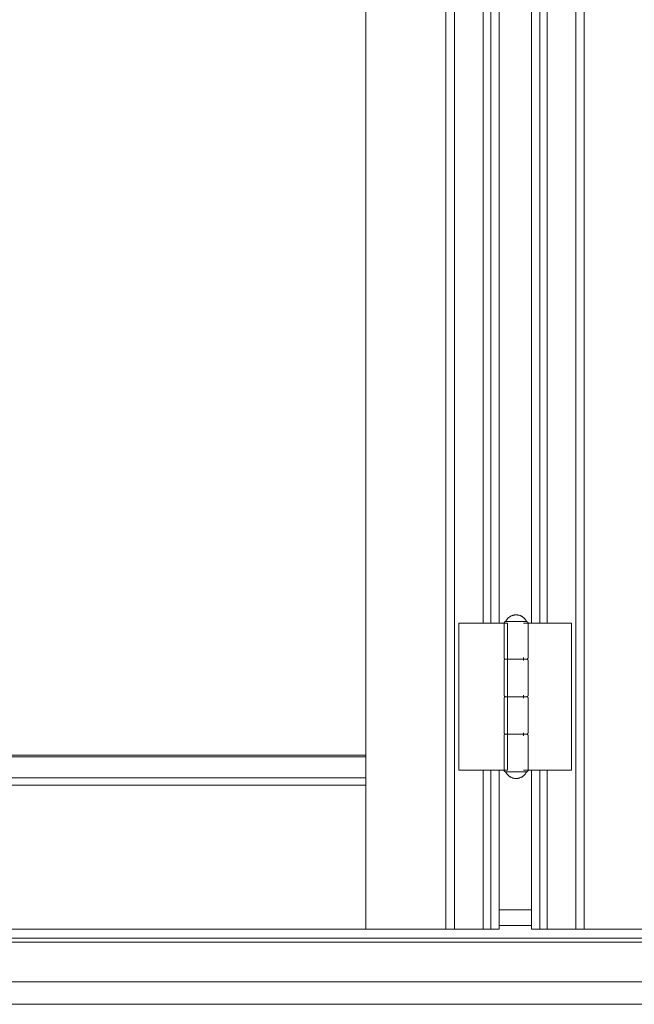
# Model space of a CAD drawing. Header units: inches. Extents: x 424 to 2043, y -237 to 445.
# Tile 736 of 965: x 862.135 to 862.545, y 212.097 to 212.753. Entities that reach past the tile are written whole.
import ezdxf

# ---------------------------------------------------------------- set-up
doc = ezdxf.new("R2010")
doc.units = ezdxf.units.IN
doc.header["$MEASUREMENT"] = 0
doc.layers.add('A-DOOR', color=31, linetype='Continuous', lineweight=9)

# ---------------------------------------------------------------- blocks, each defined once
blk = doc.blocks.new('5-panel_Bi-fold_external_door_10806 - Type 1-239811-Section 1')
at = {"layer": 'A-DOOR'}
for p, q in [((-114.52083, -0.189), (-114.52083, -2.95)), ((-114.46733, -0.189), (-114.46733, -2.95)), ((-114.46164, -0.189), (-114.46164, -2.95)), ((-114.38083, -2.95), (-114.38083, -0.189)), ((-114.3752, -0.189), (-114.3752, -2.95)), ((-114.44243, -1.786), (-114.44243, -2.74555)), ((-114.4375, -2.74604), (-114.4375, -1.786)), ((-114.43182, -1.786), (-114.43182, -2.74604)), ((-114.4104, -1.786), (-114.4104, -2.74604)), ((-114.40476, -1.786), (-114.40476, -2.74604)), ((-114.39979, -1.786), (-114.39979, -2.74555)), ((-114.4588, -2.74604), (-114.45704, -2.74604)), ((-114.4588, -2.84404), (-114.4588, -2.74604)), ((-114.45704, -2.74604), (-114.45492, -2.74604)), ((-114.45492, -2.74604), (-114.44376, -2.74604)), ((-114.44376, -2.74604), (-114.44144, -2.74604)), ((-114.44144, -2.74604), (-114.43912, -2.74604)), ((-114.43912, -2.74604), (-114.4375, -2.74604)), ((-114.4375, -2.74604), (-114.43182, -2.74604)), ((-114.43182, -2.74604), (-114.42642, -2.74604)), ((-114.42857, -2.74604), (-114.42857, -2.76904)), ((-114.4206, -2.74504), (-114.42665, -2.74504)), ((-114.42642, -2.74604), (-114.42642, -2.84404)), ((-114.41452, -2.74504), (-114.4206, -2.74504)), ((-114.41575, -2.74604), (-114.4104, -2.74604)), ((-114.41257, -2.76904), (-114.41257, -2.74604)), ((-114.4104, -2.74604), (-114.40476, -2.74604)), ((-114.40476, -2.74604), (-114.40316, -2.74604)), ((-114.40316, -2.74604), (-114.40085, -2.74604)), ((-114.40085, -2.74604), (-114.39853, -2.74604)), ((-114.39853, -2.74604), (-114.38748, -2.74604)), ((-114.38748, -2.74604), (-114.38535, -2.74604)), ((-114.38535, -2.74604), (-114.38358, -2.74604)), ((-114.38358, -2.74604), (-114.38358, -2.84404)), ((-114.42857, -2.77104), (-114.42857, -2.79404)), ((-114.42651, -2.77004), (-114.4206, -2.77004)), ((-114.42054, -2.77004), (-114.42649, -2.77004)), ((-114.4206, -2.77004), (-114.41452, -2.77004)), ((-114.41539, -2.77004), (-114.42054, -2.77004)), ((-114.41575, -2.77104), (-114.41575, -2.76904)), ((-114.41257, -2.79404), (-114.41257, -2.77104)), ((-114.41575, -2.79604), (-114.41575, -2.79404)), ((-114.42857, -2.79604), (-114.42857, -2.81904)), ((-114.42651, -2.79504), (-114.4206, -2.79504)), ((-114.42054, -2.79504), (-114.42649, -2.79504)), ((-114.4206, -2.79504), (-114.41452, -2.79504)), ((-114.41539, -2.79504), (-114.42054, -2.79504)), ((-114.41257, -2.81904), (-114.41257, -2.79604)), ((-114.42651, -2.82004), (-114.4206, -2.82004)), ((-114.42054, -2.82004), (-114.42649, -2.82004)), ((-114.4206, -2.82004), (-114.41452, -2.82004)), ((-114.41539, -2.82004), (-114.42054, -2.82004)), ((-114.41575, -2.82104), (-114.41575, -2.81904)), ((-114.42857, -2.82104), (-114.42857, -2.84404)), ((-114.41257, -2.84404), (-114.41257, -2.82104)), ((-114.52083, -2.83521), (-115.09391, -2.83521)), ((-114.52083, -2.83393), (-115.09052, -2.83393)), ((-114.45704, -2.84404), (-114.4588, -2.84404)), ((-114.45492, -2.84404), (-114.45704, -2.84404)), ((-114.44376, -2.84404), (-114.45492, -2.84404)), ((-114.44144, -2.84404), (-114.44376, -2.84404)), ((-114.44243, -2.84404), (-114.44243, -2.95)), ((-114.43912, -2.84404), (-114.44144, -2.84404)), ((-114.4375, -2.84404), (-114.43912, -2.84404)), ((-114.43182, -2.84404), (-114.4375, -2.84404)), ((-114.4375, -2.95), (-114.4375, -2.84404)), ((-114.42642, -2.84404), (-114.43182, -2.84404)), ((-114.43182, -2.84404), (-114.43182, -2.95)), ((-114.42665, -2.84504), (-114.4206, -2.84504)), ((-114.4206, -2.84504), (-114.41452, -2.84504)), ((-114.4104, -2.84404), (-114.41575, -2.84404)), ((-114.40476, -2.84404), (-114.4104, -2.84404)), ((-114.4104, -2.84404), (-114.4104, -2.95)), ((-114.40316, -2.84404), (-114.40476, -2.84404)), ((-114.40476, -2.84404), (-114.40476, -2.95)), ((-114.40085, -2.84404), (-114.40316, -2.84404)), ((-114.39853, -2.84404), (-114.40085, -2.84404)), ((-114.39979, -2.84404), (-114.39979, -2.95)), ((-114.38748, -2.84404), (-114.39853, -2.84404)), ((-114.38535, -2.84404), (-114.38748, -2.84404)), ((-114.38358, -2.84404), (-114.38535, -2.84404)), ((-114.52083, -2.84909), (-115.10377, -2.84909)), ((-114.52083, -2.85406), (-115.10383, -2.85406)), ((-114.4104, -2.937), (-114.43182, -2.937)), ((-114.52083, -2.95), (-115.10383, -2.95)), ((-114.46733, -2.95), (-114.52083, -2.95)), ((-114.46164, -2.95), (-114.46733, -2.95)), ((-114.44243, -2.95), (-114.46164, -2.95)), ((-114.4375, -2.95), (-114.44243, -2.95)), ((-114.43182, -2.95), (-114.4375, -2.95)), ((-114.41026, -2.9474), (-114.43196, -2.9474)), ((-114.40476, -2.95), (-114.4104, -2.95)), ((-114.39979, -2.95), (-114.40476, -2.95)), ((-114.38083, -2.95), (-114.39979, -2.95)), ((-114.3752, -2.95), (-114.38083, -2.95)), ((-114.32122, -2.95), (-114.3752, -2.95)), ((-113.66379, -2.956), (-115.13187, -2.956)), ((-115.12769, -2.9585), (-113.66379, -2.9585)), ((-113.66392, -2.98495), (-118.57587, -2.98495)), ((-118.57586, -3), (-113.66391, -3))]:
    blk.add_line(p, q, dxfattribs=at)
at = {"layer": 'A-DOOR', "flags": 128}
for points in [[(-114.42757, -2.74504), (-114.42744, -2.74476), (-114.42729, -2.74449), (-114.42714, -2.74422), (-114.42697, -2.74396), (-114.4268, -2.74371), (-114.42661, -2.74347), (-114.42642, -2.74323), (-114.42621, -2.743), (-114.426, -2.74278), (-114.42577, -2.74257), (-114.42554, -2.74236), (-114.4253, -2.74217), (-114.42506, -2.74198), (-114.4248, -2.74181), (-114.42454, -2.74164), (-114.42428, -2.74149), (-114.42401, -2.74135), (-114.42373, -2.74122), (-114.42344, -2.7411), (-114.42316, -2.74099), (-114.42286, -2.74089), (-114.42257, -2.7408), (-114.42227, -2.74073), (-114.42197, -2.74067), (-114.42167, -2.74062), (-114.42136, -2.74058), (-114.42105, -2.74055), (-114.42075, -2.74054), (-114.42057, -2.74054)], [(-114.42057, -2.74054), (-114.42026, -2.74055), (-114.41996, -2.74056), (-114.41965, -2.74059), (-114.41935, -2.74064), (-114.41904, -2.74069), (-114.41874, -2.74076), (-114.41844, -2.74084), (-114.41815, -2.74093), (-114.41786, -2.74103), (-114.41757, -2.74115), (-114.41729, -2.74127), (-114.41702, -2.74141), (-114.41675, -2.74156), (-114.41648, -2.74171), (-114.41623, -2.74188), (-114.41598, -2.74206), (-114.41573, -2.74225), (-114.4155, -2.74245), (-114.41527, -2.74266), (-114.41505, -2.74287), (-114.41484, -2.7431), (-114.41464, -2.74333), (-114.41445, -2.74357), (-114.41427, -2.74382), (-114.4141, -2.74408), (-114.41394, -2.74434), (-114.41378, -2.74461), (-114.41365, -2.74488), (-114.41357, -2.74504)], [(-114.42857, -2.74604), (-114.42857, -2.746), (-114.42857, -2.74596), (-114.42856, -2.74592), (-114.42856, -2.74588), (-114.42855, -2.74584), (-114.42854, -2.7458), (-114.42853, -2.74576), (-114.42852, -2.74572), (-114.42851, -2.74569), (-114.42849, -2.74565), (-114.42848, -2.74561), (-114.42846, -2.74558), (-114.42844, -2.74554), (-114.42842, -2.74551), (-114.4284, -2.74547), (-114.42837, -2.74544), (-114.42835, -2.74541), (-114.42832, -2.74538), (-114.4283, -2.74535), (-114.42827, -2.74532), (-114.42824, -2.74529), (-114.42821, -2.74527), (-114.42818, -2.74524), (-114.42814, -2.74522), (-114.42811, -2.7452), (-114.42808, -2.74518), (-114.42804, -2.74516), (-114.42801, -2.74514), (-114.42797, -2.74512), (-114.42793, -2.74511), (-114.4279, -2.74509), (-114.42786, -2.74508), (-114.42782, -2.74507), (-114.42778, -2.74506), (-114.42774, -2.74505), (-114.4277, -2.74505), (-114.42766, -2.74504), (-114.42762, -2.74504), (-114.42758, -2.74504), (-114.42757, -2.74504)], [(-114.4206, -2.74504), (-114.42088, -2.74504), (-114.42116, -2.74504), (-114.42144, -2.74504), (-114.42172, -2.74504), (-114.42199, -2.74504), (-114.42227, -2.74504), (-114.42254, -2.74504), (-114.4228, -2.74504), (-114.42307, -2.74504), (-114.42333, -2.74504), (-114.42358, -2.74504), (-114.42383, -2.74504), (-114.42408, -2.74504), (-114.42432, -2.74504), (-114.42455, -2.74504), (-114.42478, -2.74504), (-114.425, -2.74504), (-114.42521, -2.74504), (-114.42542, -2.74504), (-114.42561, -2.74504), (-114.4258, -2.74504), (-114.42599, -2.74504), (-114.42616, -2.74504), (-114.42632, -2.74504), (-114.42648, -2.74504), (-114.42662, -2.74504), (-114.42676, -2.74504), (-114.42689, -2.74504), (-114.427, -2.74504), (-114.42711, -2.74504), (-114.4272, -2.74504), (-114.42729, -2.74504), (-114.42736, -2.74504), (-114.42742, -2.74504), (-114.42747, -2.74504), (-114.42752, -2.74504), (-114.42754, -2.74504), (-114.42756, -2.74504), (-114.42757, -2.74504)], [(-114.42757, -2.74504), (-114.42757, -2.74504), (-114.42755, -2.74504), (-114.42752, -2.74504), (-114.42748, -2.74504), (-114.42743, -2.74504), (-114.42737, -2.74504), (-114.4273, -2.74504), (-114.42722, -2.74504), (-114.42712, -2.74504), (-114.42702, -2.74504), (-114.4269, -2.74504), (-114.42678, -2.74504), (-114.42665, -2.74504), (-114.4265, -2.74504), (-114.42635, -2.74504), (-114.42619, -2.74504), (-114.42601, -2.74504)], [(-114.41357, -2.74504), (-114.41358, -2.74504), (-114.41359, -2.74504), (-114.41362, -2.74504), (-114.41366, -2.74504), (-114.41371, -2.74504), (-114.41377, -2.74504), (-114.41384, -2.74504), (-114.41393, -2.74504), (-114.41402, -2.74504), (-114.41412, -2.74504), (-114.41424, -2.74504), (-114.41436, -2.74504), (-114.4145, -2.74504), (-114.41464, -2.74504), (-114.41479, -2.74504), (-114.41496, -2.74504), (-114.41513, -2.74504), (-114.41531, -2.74504), (-114.4155, -2.74504), (-114.41569, -2.74504), (-114.4159, -2.74504), (-114.41611, -2.74504), (-114.41633, -2.74504), (-114.41656, -2.74504), (-114.41679, -2.74504), (-114.41703, -2.74504), (-114.41727, -2.74504), (-114.41752, -2.74504), (-114.41778, -2.74504), (-114.41803, -2.74504), (-114.4183, -2.74504), (-114.41856, -2.74504), (-114.41883, -2.74504), (-114.41911, -2.74504), (-114.41938, -2.74504), (-114.41966, -2.74504), (-114.41994, -2.74504), (-114.42022, -2.74504), (-114.4205, -2.74504), (-114.4206, -2.74504)], [(-114.41516, -2.74504), (-114.41498, -2.74504), (-114.41482, -2.74504), (-114.41466, -2.74504), (-114.41452, -2.74504), (-114.41438, -2.74504), (-114.41426, -2.74504), (-114.41414, -2.74504), (-114.41404, -2.74504), (-114.41394, -2.74504), (-114.41386, -2.74504), (-114.41378, -2.74504), (-114.41372, -2.74504), (-114.41367, -2.74504), (-114.41363, -2.74504), (-114.4136, -2.74504), (-114.41358, -2.74504), (-114.41357, -2.74504)], [(-114.41357, -2.74504), (-114.41353, -2.74504), (-114.41349, -2.74504), (-114.41345, -2.74505), (-114.41341, -2.74505), (-114.41337, -2.74506), (-114.41333, -2.74507), (-114.41329, -2.74508), (-114.41326, -2.74509), (-114.41322, -2.7451), (-114.41318, -2.74512), (-114.41315, -2.74513), (-114.41311, -2.74515), (-114.41307, -2.74517), (-114.41304, -2.74519), (-114.41301, -2.74521), (-114.41297, -2.74524), (-114.41294, -2.74526), (-114.41291, -2.74529), (-114.41288, -2.74531), (-114.41285, -2.74534), (-114.41283, -2.74537), (-114.4128, -2.7454), (-114.41278, -2.74543), (-114.41275, -2.74547), (-114.41273, -2.7455), (-114.41271, -2.74553), (-114.41269, -2.74557), (-114.41267, -2.7456), (-114.41265, -2.74564), (-114.41264, -2.74568), (-114.41263, -2.74571), (-114.41261, -2.74575), (-114.4126, -2.74579), (-114.41259, -2.74583), (-114.41259, -2.74587), (-114.41258, -2.74591), (-114.41258, -2.74595), (-114.41257, -2.74599), (-114.41257, -2.74603), (-114.41257, -2.74604)], [(-114.42757, -2.77004), (-114.42761, -2.77004), (-114.42765, -2.77004), (-114.42769, -2.77003), (-114.42773, -2.77003), (-114.42777, -2.77002), (-114.42781, -2.77001), (-114.42785, -2.77), (-114.42789, -2.76999), (-114.42792, -2.76997), (-114.42796, -2.76996), (-114.428, -2.76994), (-114.42803, -2.76993), (-114.42807, -2.76991), (-114.4281, -2.76989), (-114.42814, -2.76986), (-114.42817, -2.76984), (-114.4282, -2.76982), (-114.42823, -2.76979), (-114.42826, -2.76976), (-114.42829, -2.76974), (-114.42832, -2.76971), (-114.42834, -2.76968), (-114.42837, -2.76964), (-114.42839, -2.76961), (-114.42841, -2.76958), (-114.42843, -2.76955), (-114.42845, -2.76951), (-114.42847, -2.76947), (-114.42849, -2.76944), (-114.4285, -2.7694), (-114.42852, -2.76936), (-114.42853, -2.76933), (-114.42854, -2.76929), (-114.42855, -2.76925), (-114.42856, -2.76921), (-114.42856, -2.76917), (-114.42857, -2.76913), (-114.42857, -2.76909), (-114.42857, -2.76905), (-114.42857, -2.76904)], [(-114.42857, -2.77104), (-114.42857, -2.771), (-114.42857, -2.77096), (-114.42856, -2.77092), (-114.42856, -2.77088), (-114.42855, -2.77084), (-114.42854, -2.7708), (-114.42853, -2.77076), (-114.42852, -2.77072), (-114.42851, -2.77069), (-114.42849, -2.77065), (-114.42848, -2.77061), (-114.42846, -2.77058), (-114.42844, -2.77054), (-114.42842, -2.77051), (-114.4284, -2.77047), (-114.42837, -2.77044), (-114.42835, -2.77041), (-114.42832, -2.77038), (-114.4283, -2.77035), (-114.42827, -2.77032), (-114.42824, -2.77029), (-114.42821, -2.77027), (-114.42818, -2.77024), (-114.42814, -2.77022), (-114.42811, -2.7702), (-114.42808, -2.77018), (-114.42804, -2.77016), (-114.42801, -2.77014), (-114.42797, -2.77012), (-114.42793, -2.77011), (-114.4279, -2.77009), (-114.42786, -2.77008), (-114.42782, -2.77007), (-114.42778, -2.77006), (-114.42774, -2.77005), (-114.4277, -2.77005), (-114.42766, -2.77004), (-114.42762, -2.77004), (-114.42758, -2.77004), (-114.42757, -2.77004)], [(-114.42054, -2.77004), (-114.42082, -2.77004), (-114.4211, -2.77004), (-114.42138, -2.77004), (-114.42166, -2.77004), (-114.42193, -2.77004), (-114.4222, -2.77004), (-114.42248, -2.77004), (-114.42274, -2.77004), (-114.42301, -2.77004), (-114.42327, -2.77004), (-114.42352, -2.77004), (-114.42378, -2.77004), (-114.42402, -2.77004), (-114.42426, -2.77004), (-114.4245, -2.77004), (-114.42473, -2.77004), (-114.42495, -2.77004), (-114.42516, -2.77004), (-114.42537, -2.77004), (-114.42557, -2.77004), (-114.42576, -2.77004), (-114.42595, -2.77004), (-114.42612, -2.77004), (-114.42629, -2.77004), (-114.42644, -2.77004), (-114.42659, -2.77004), (-114.42673, -2.77004), (-114.42686, -2.77004), (-114.42698, -2.77004), (-114.42708, -2.77004), (-114.42718, -2.77004), (-114.42727, -2.77004), (-114.42734, -2.77004), (-114.42741, -2.77004), (-114.42746, -2.77004), (-114.42751, -2.77004), (-114.42754, -2.77004), (-114.42756, -2.77004), (-114.42757, -2.77004)], [(-114.42757, -2.77004), (-114.42757, -2.77004), (-114.42755, -2.77004), (-114.42752, -2.77004), (-114.42748, -2.77004), (-114.42743, -2.77004), (-114.42737, -2.77004), (-114.4273, -2.77004), (-114.42722, -2.77004), (-114.42712, -2.77004), (-114.42702, -2.77004), (-114.4269, -2.77004), (-114.42678, -2.77004), (-114.42665, -2.77004), (-114.4265, -2.77004), (-114.42635, -2.77004), (-114.42619, -2.77004), (-114.42601, -2.77004), (-114.42583, -2.77004), (-114.42564, -2.77004), (-114.42545, -2.77004), (-114.42524, -2.77004), (-114.42503, -2.77004), (-114.42481, -2.77004), (-114.42459, -2.77004), (-114.42435, -2.77004), (-114.42411, -2.77004), (-114.42387, -2.77004), (-114.42362, -2.77004), (-114.42337, -2.77004), (-114.42311, -2.77004), (-114.42284, -2.77004), (-114.42258, -2.77004), (-114.42231, -2.77004), (-114.42204, -2.77004), (-114.42176, -2.77004), (-114.42148, -2.77004), (-114.42121, -2.77004), (-114.42093, -2.77004), (-114.42065, -2.77004), (-114.4206, -2.77004)], [(-114.4206, -2.77004), (-114.42088, -2.77004), (-114.42116, -2.77004), (-114.42144, -2.77004), (-114.42172, -2.77004), (-114.42199, -2.77004), (-114.42227, -2.77004), (-114.42254, -2.77004), (-114.4228, -2.77004), (-114.42307, -2.77004), (-114.42333, -2.77004), (-114.42358, -2.77004), (-114.42383, -2.77004), (-114.42408, -2.77004), (-114.42432, -2.77004), (-114.42455, -2.77004), (-114.42478, -2.77004), (-114.425, -2.77004), (-114.42521, -2.77004), (-114.42542, -2.77004), (-114.42561, -2.77004), (-114.4258, -2.77004), (-114.42599, -2.77004), (-114.42616, -2.77004), (-114.42632, -2.77004), (-114.42648, -2.77004), (-114.42662, -2.77004), (-114.42676, -2.77004), (-114.42689, -2.77004), (-114.427, -2.77004), (-114.42711, -2.77004), (-114.4272, -2.77004), (-114.42729, -2.77004), (-114.42736, -2.77004), (-114.42742, -2.77004), (-114.42747, -2.77004), (-114.42752, -2.77004), (-114.42754, -2.77004), (-114.42756, -2.77004), (-114.42757, -2.77004)], [(-114.42757, -2.77004), (-114.42757, -2.77004), (-114.42755, -2.77004), (-114.42752, -2.77004), (-114.42748, -2.77004), (-114.42743, -2.77004), (-114.42737, -2.77004), (-114.4273, -2.77004), (-114.42722, -2.77004), (-114.42712, -2.77004), (-114.42702, -2.77004), (-114.4269, -2.77004), (-114.42678, -2.77004), (-114.42665, -2.77004), (-114.4265, -2.77004)], [(-114.42635, -2.77004), (-114.42619, -2.77004), (-114.42601, -2.77004), (-114.42583, -2.77004), (-114.42564, -2.77004), (-114.42545, -2.77004), (-114.42524, -2.77004), (-114.42503, -2.77004), (-114.42481, -2.77004), (-114.42459, -2.77004), (-114.42435, -2.77004), (-114.42411, -2.77004), (-114.42387, -2.77004), (-114.42362, -2.77004), (-114.42337, -2.77004), (-114.42311, -2.77004), (-114.42284, -2.77004), (-114.42258, -2.77004), (-114.42231, -2.77004), (-114.42204, -2.77004), (-114.42176, -2.77004), (-114.42148, -2.77004), (-114.42121, -2.77004), (-114.42093, -2.77004), (-114.42065, -2.77004), (-114.42054, -2.77004)], [(-114.4206, -2.77004), (-114.42032, -2.77004), (-114.42004, -2.77004), (-114.41976, -2.77004), (-114.41949, -2.77004), (-114.41921, -2.77004), (-114.41894, -2.77004), (-114.41867, -2.77004), (-114.4184, -2.77004), (-114.41813, -2.77004), (-114.41787, -2.77004), (-114.41762, -2.77004), (-114.41737, -2.77004), (-114.41712, -2.77004), (-114.41688, -2.77004), (-114.41664, -2.77004), (-114.41642, -2.77004), (-114.41619, -2.77004), (-114.41598, -2.77004), (-114.41577, -2.77004), (-114.41557, -2.77004), (-114.41538, -2.77004), (-114.4152, -2.77004), (-114.41502, -2.77004), (-114.41485, -2.77004), (-114.4147, -2.77004), (-114.41455, -2.77004), (-114.41441, -2.77004), (-114.41428, -2.77004), (-114.41417, -2.77004), (-114.41406, -2.77004), (-114.41396, -2.77004), (-114.41387, -2.77004), (-114.4138, -2.77004), (-114.41373, -2.77004), (-114.41368, -2.77004), (-114.41363, -2.77004), (-114.4136, -2.77004), (-114.41358, -2.77004), (-114.41357, -2.77004)], [(-114.41357, -2.77004), (-114.41358, -2.77004), (-114.41359, -2.77004), (-114.41362, -2.77004), (-114.41366, -2.77004), (-114.41371, -2.77004), (-114.41377, -2.77004), (-114.41384, -2.77004), (-114.41393, -2.77004), (-114.41402, -2.77004), (-114.41412, -2.77004), (-114.41424, -2.77004), (-114.41436, -2.77004), (-114.4145, -2.77004), (-114.41464, -2.77004), (-114.41479, -2.77004), (-114.41496, -2.77004), (-114.41513, -2.77004), (-114.41531, -2.77004), (-114.4155, -2.77004), (-114.41569, -2.77004), (-114.4159, -2.77004), (-114.41611, -2.77004), (-114.41633, -2.77004), (-114.41656, -2.77004), (-114.41679, -2.77004), (-114.41703, -2.77004), (-114.41727, -2.77004), (-114.41752, -2.77004), (-114.41778, -2.77004), (-114.41803, -2.77004), (-114.4183, -2.77004), (-114.41856, -2.77004), (-114.41883, -2.77004), (-114.41911, -2.77004), (-114.41938, -2.77004), (-114.41966, -2.77004), (-114.41994, -2.77004), (-114.42022, -2.77004), (-114.4205, -2.77004), (-114.4206, -2.77004)], [(-114.41569, -2.77004), (-114.4159, -2.77004), (-114.41611, -2.77004), (-114.41633, -2.77004), (-114.41656, -2.77004), (-114.41679, -2.77004), (-114.41703, -2.77004), (-114.41727, -2.77004), (-114.41752, -2.77004), (-114.41778, -2.77004), (-114.41803, -2.77004), (-114.4183, -2.77004), (-114.41856, -2.77004), (-114.41883, -2.77004), (-114.41911, -2.77004), (-114.41938, -2.77004), (-114.41966, -2.77004), (-114.41994, -2.77004), (-114.42022, -2.77004), (-114.4205, -2.77004), (-114.42054, -2.77004)], [(-114.42054, -2.77004), (-114.42026, -2.77004), (-114.41998, -2.77004), (-114.4197, -2.77004), (-114.41942, -2.77004), (-114.41915, -2.77004), (-114.41888, -2.77004), (-114.41861, -2.77004), (-114.41834, -2.77004), (-114.41808, -2.77004), (-114.41782, -2.77004), (-114.41756, -2.77004), (-114.41731, -2.77004), (-114.41707, -2.77004), (-114.41683, -2.77004), (-114.41659, -2.77004), (-114.41637, -2.77004), (-114.41615, -2.77004), (-114.41593, -2.77004), (-114.41573, -2.77004)], [(-114.41482, -2.77004), (-114.41466, -2.77004), (-114.41452, -2.77004), (-114.41438, -2.77004), (-114.41426, -2.77004), (-114.41414, -2.77004), (-114.41404, -2.77004), (-114.41394, -2.77004), (-114.41386, -2.77004), (-114.41378, -2.77004), (-114.41372, -2.77004), (-114.41367, -2.77004), (-114.41363, -2.77004), (-114.4136, -2.77004), (-114.41358, -2.77004), (-114.41357, -2.77004)], [(-114.41357, -2.77004), (-114.41358, -2.77004), (-114.41359, -2.77004), (-114.41362, -2.77004), (-114.41366, -2.77004), (-114.41371, -2.77004), (-114.41377, -2.77004), (-114.41384, -2.77004), (-114.41393, -2.77004), (-114.41402, -2.77004), (-114.41412, -2.77004), (-114.41424, -2.77004), (-114.41436, -2.77004), (-114.4145, -2.77004), (-114.41464, -2.77004), (-114.41479, -2.77004)], [(-114.41257, -2.76904), (-114.41257, -2.76908), (-114.41257, -2.76912), (-114.41258, -2.76916), (-114.41258, -2.7692), (-114.41259, -2.76924), (-114.4126, -2.76928), (-114.41261, -2.76932), (-114.41262, -2.76935), (-114.41264, -2.76939), (-114.41265, -2.76943), (-114.41267, -2.76947), (-114.41268, -2.7695), (-114.4127, -2.76954), (-114.41272, -2.76957), (-114.41275, -2.7696), (-114.41277, -2.76964), (-114.41279, -2.76967), (-114.41282, -2.7697), (-114.41285, -2.76973), (-114.41287, -2.76976), (-114.4129, -2.76978), (-114.41293, -2.76981), (-114.41297, -2.76983), (-114.413, -2.76986), (-114.41303, -2.76988), (-114.41306, -2.7699), (-114.4131, -2.76992), (-114.41314, -2.76994), (-114.41317, -2.76996), (-114.41321, -2.76997), (-114.41325, -2.76998), (-114.41328, -2.77), (-114.41332, -2.77001), (-114.41336, -2.77002), (-114.4134, -2.77002), (-114.41344, -2.77003), (-114.41348, -2.77003), (-114.41352, -2.77004), (-114.41356, -2.77004), (-114.41357, -2.77004)], [(-114.41357, -2.77004), (-114.41353, -2.77004), (-114.41349, -2.77004), (-114.41345, -2.77005), (-114.41341, -2.77005), (-114.41337, -2.77006), (-114.41333, -2.77007), (-114.41329, -2.77008), (-114.41326, -2.77009), (-114.41322, -2.7701), (-114.41318, -2.77012), (-114.41315, -2.77013), (-114.41311, -2.77015), (-114.41307, -2.77017), (-114.41304, -2.77019), (-114.41301, -2.77021), (-114.41297, -2.77024), (-114.41294, -2.77026), (-114.41291, -2.77029), (-114.41288, -2.77031), (-114.41285, -2.77034), (-114.41283, -2.77037), (-114.4128, -2.7704), (-114.41278, -2.77043), (-114.41275, -2.77047), (-114.41273, -2.7705), (-114.41271, -2.77053), (-114.41269, -2.77057), (-114.41267, -2.7706), (-114.41265, -2.77064), (-114.41264, -2.77068), (-114.41263, -2.77071), (-114.41261, -2.77075), (-114.4126, -2.77079), (-114.41259, -2.77083), (-114.41259, -2.77087), (-114.41258, -2.77091), (-114.41258, -2.77095), (-114.41257, -2.77099), (-114.41257, -2.77103), (-114.41257, -2.77104)], [(-114.42757, -2.79504), (-114.42761, -2.79504), (-114.42765, -2.79504), (-114.42769, -2.79503), (-114.42773, -2.79503), (-114.42777, -2.79502), (-114.42781, -2.79501), (-114.42785, -2.795), (-114.42789, -2.79499), (-114.42792, -2.79497), (-114.42796, -2.79496), (-114.428, -2.79494), (-114.42803, -2.79493), (-114.42807, -2.79491), (-114.4281, -2.79489), (-114.42814, -2.79486), (-114.42817, -2.79484), (-114.4282, -2.79482), (-114.42823, -2.79479), (-114.42826, -2.79476), (-114.42829, -2.79474), (-114.42832, -2.79471), (-114.42834, -2.79468), (-114.42837, -2.79464), (-114.42839, -2.79461), (-114.42841, -2.79458), (-114.42843, -2.79455), (-114.42845, -2.79451), (-114.42847, -2.79447), (-114.42849, -2.79444), (-114.4285, -2.7944), (-114.42852, -2.79436), (-114.42853, -2.79433), (-114.42854, -2.79429), (-114.42855, -2.79425), (-114.42856, -2.79421), (-114.42856, -2.79417), (-114.42857, -2.79413), (-114.42857, -2.79409), (-114.42857, -2.79405), (-114.42857, -2.79404)], [(-114.41257, -2.79404), (-114.41257, -2.79408), (-114.41257, -2.79412), (-114.41258, -2.79416), (-114.41258, -2.7942), (-114.41259, -2.79424), (-114.4126, -2.79428), (-114.41261, -2.79432), (-114.41262, -2.79435), (-114.41264, -2.79439), (-114.41265, -2.79443), (-114.41267, -2.79447), (-114.41268, -2.7945), (-114.4127, -2.79454), (-114.41272, -2.79457), (-114.41275, -2.7946), (-114.41277, -2.79464), (-114.41279, -2.79467), (-114.41282, -2.7947), (-114.41285, -2.79473), (-114.41287, -2.79476), (-114.4129, -2.79478), (-114.41293, -2.79481), (-114.41297, -2.79483), (-114.413, -2.79486), (-114.41303, -2.79488), (-114.41306, -2.7949), (-114.4131, -2.79492), (-114.41314, -2.79494), (-114.41317, -2.79496), (-114.41321, -2.79497), (-114.41325, -2.79498), (-114.41328, -2.795), (-114.41332, -2.79501), (-114.41336, -2.79502), (-114.4134, -2.79502), (-114.41344, -2.79503), (-114.41348, -2.79503), (-114.41352, -2.79504), (-114.41356, -2.79504), (-114.41357, -2.79504)], [(-114.42857, -2.79604), (-114.42857, -2.796), (-114.42857, -2.79596), (-114.42856, -2.79592), (-114.42856, -2.79588), (-114.42855, -2.79584), (-114.42854, -2.7958), (-114.42853, -2.79576), (-114.42852, -2.79572), (-114.42851, -2.79569), (-114.42849, -2.79565), (-114.42848, -2.79561), (-114.42846, -2.79558), (-114.42844, -2.79554), (-114.42842, -2.79551), (-114.4284, -2.79547), (-114.42837, -2.79544), (-114.42835, -2.79541), (-114.42832, -2.79538), (-114.4283, -2.79535), (-114.42827, -2.79532), (-114.42824, -2.79529), (-114.42821, -2.79527), (-114.42818, -2.79524), (-114.42814, -2.79522), (-114.42811, -2.7952), (-114.42808, -2.79518), (-114.42804, -2.79516), (-114.42801, -2.79514), (-114.42797, -2.79512), (-114.42793, -2.79511), (-114.4279, -2.79509), (-114.42786, -2.79508), (-114.42782, -2.79507), (-114.42778, -2.79506), (-114.42774, -2.79505), (-114.4277, -2.79505), (-114.42766, -2.79504), (-114.42762, -2.79504), (-114.42758, -2.79504), (-114.42757, -2.79504)], [(-114.42054, -2.79504), (-114.42082, -2.79504), (-114.4211, -2.79504), (-114.42138, -2.79504), (-114.42166, -2.79504), (-114.42193, -2.79504), (-114.4222, -2.79504), (-114.42248, -2.79504), (-114.42274, -2.79504), (-114.42301, -2.79504), (-114.42327, -2.79504), (-114.42352, -2.79504), (-114.42378, -2.79504), (-114.42402, -2.79504), (-114.42426, -2.79504), (-114.4245, -2.79504), (-114.42473, -2.79504), (-114.42495, -2.79504), (-114.42516, -2.79504), (-114.42537, -2.79504), (-114.42557, -2.79504), (-114.42576, -2.79504), (-114.42595, -2.79504), (-114.42612, -2.79504), (-114.42629, -2.79504), (-114.42644, -2.79504), (-114.42659, -2.79504), (-114.42673, -2.79504), (-114.42686, -2.79504), (-114.42698, -2.79504), (-114.42708, -2.79504), (-114.42718, -2.79504), (-114.42727, -2.79504), (-114.42734, -2.79504), (-114.42741, -2.79504), (-114.42746, -2.79504), (-114.42751, -2.79504), (-114.42754, -2.79504), (-114.42756, -2.79504), (-114.42757, -2.79504)], [(-114.42757, -2.79504), (-114.42757, -2.79504), (-114.42755, -2.79504), (-114.42752, -2.79504), (-114.42748, -2.79504), (-114.42743, -2.79504), (-114.42737, -2.79504), (-114.4273, -2.79504), (-114.42722, -2.79504), (-114.42712, -2.79504), (-114.42702, -2.79504), (-114.4269, -2.79504), (-114.42678, -2.79504), (-114.42665, -2.79504), (-114.4265, -2.79504), (-114.42635, -2.79504), (-114.42619, -2.79504), (-114.42601, -2.79504), (-114.42583, -2.79504), (-114.42564, -2.79504), (-114.42545, -2.79504), (-114.42524, -2.79504), (-114.42503, -2.79504), (-114.42481, -2.79504), (-114.42459, -2.79504), (-114.42435, -2.79504), (-114.42411, -2.79504), (-114.42387, -2.79504), (-114.42362, -2.79504), (-114.42337, -2.79504), (-114.42311, -2.79504), (-114.42284, -2.79504), (-114.42258, -2.79504), (-114.42231, -2.79504), (-114.42204, -2.79504), (-114.42176, -2.79504), (-114.42148, -2.79504), (-114.42121, -2.79504), (-114.42093, -2.79504), (-114.42065, -2.79504), (-114.4206, -2.79504)], [(-114.4206, -2.79504), (-114.42088, -2.79504), (-114.42116, -2.79504), (-114.42144, -2.79504), (-114.42172, -2.79504), (-114.42199, -2.79504), (-114.42227, -2.79504), (-114.42254, -2.79504), (-114.4228, -2.79504), (-114.42307, -2.79504), (-114.42333, -2.79504), (-114.42358, -2.79504), (-114.42383, -2.79504), (-114.42408, -2.79504), (-114.42432, -2.79504), (-114.42455, -2.79504), (-114.42478, -2.79504), (-114.425, -2.79504), (-114.42521, -2.79504), (-114.42542, -2.79504), (-114.42561, -2.79504), (-114.4258, -2.79504), (-114.42599, -2.79504), (-114.42616, -2.79504), (-114.42632, -2.79504), (-114.42648, -2.79504), (-114.42662, -2.79504), (-114.42676, -2.79504), (-114.42689, -2.79504), (-114.427, -2.79504), (-114.42711, -2.79504), (-114.4272, -2.79504), (-114.42729, -2.79504), (-114.42736, -2.79504), (-114.42742, -2.79504), (-114.42747, -2.79504), (-114.42752, -2.79504), (-114.42754, -2.79504), (-114.42756, -2.79504), (-114.42757, -2.79504)], [(-114.42757, -2.79504), (-114.42757, -2.79504), (-114.42755, -2.79504), (-114.42752, -2.79504), (-114.42748, -2.79504), (-114.42743, -2.79504), (-114.42737, -2.79504), (-114.4273, -2.79504), (-114.42722, -2.79504), (-114.42712, -2.79504), (-114.42702, -2.79504), (-114.4269, -2.79504), (-114.42678, -2.79504), (-114.42665, -2.79504), (-114.4265, -2.79504)], [(-114.42635, -2.79504), (-114.42619, -2.79504), (-114.42601, -2.79504), (-114.42583, -2.79504), (-114.42564, -2.79504), (-114.42545, -2.79504), (-114.42524, -2.79504), (-114.42503, -2.79504), (-114.42481, -2.79504), (-114.42459, -2.79504), (-114.42435, -2.79504), (-114.42411, -2.79504), (-114.42387, -2.79504), (-114.42362, -2.79504), (-114.42337, -2.79504), (-114.42311, -2.79504), (-114.42284, -2.79504), (-114.42258, -2.79504), (-114.42231, -2.79504), (-114.42204, -2.79504), (-114.42176, -2.79504), (-114.42148, -2.79504), (-114.42121, -2.79504), (-114.42093, -2.79504), (-114.42065, -2.79504), (-114.42054, -2.79504)], [(-114.4206, -2.79504), (-114.42032, -2.79504), (-114.42004, -2.79504), (-114.41976, -2.79504), (-114.41949, -2.79504), (-114.41921, -2.79504), (-114.41894, -2.79504), (-114.41867, -2.79504), (-114.4184, -2.79504), (-114.41813, -2.79504), (-114.41787, -2.79504), (-114.41762, -2.79504), (-114.41737, -2.79504), (-114.41712, -2.79504), (-114.41688, -2.79504), (-114.41664, -2.79504), (-114.41642, -2.79504), (-114.41619, -2.79504), (-114.41598, -2.79504), (-114.41577, -2.79504), (-114.41557, -2.79504), (-114.41538, -2.79504), (-114.4152, -2.79504), (-114.41502, -2.79504), (-114.41485, -2.79504), (-114.4147, -2.79504), (-114.41455, -2.79504), (-114.41441, -2.79504), (-114.41428, -2.79504), (-114.41417, -2.79504), (-114.41406, -2.79504), (-114.41396, -2.79504), (-114.41387, -2.79504), (-114.4138, -2.79504), (-114.41373, -2.79504), (-114.41368, -2.79504), (-114.41363, -2.79504), (-114.4136, -2.79504), (-114.41358, -2.79504), (-114.41357, -2.79504)], [(-114.41357, -2.79504), (-114.41358, -2.79504), (-114.41359, -2.79504), (-114.41362, -2.79504), (-114.41366, -2.79504), (-114.41371, -2.79504), (-114.41377, -2.79504), (-114.41384, -2.79504), (-114.41393, -2.79504), (-114.41402, -2.79504), (-114.41412, -2.79504), (-114.41424, -2.79504), (-114.41436, -2.79504), (-114.4145, -2.79504), (-114.41464, -2.79504), (-114.41479, -2.79504), (-114.41496, -2.79504), (-114.41513, -2.79504), (-114.41531, -2.79504), (-114.4155, -2.79504), (-114.41569, -2.79504), (-114.4159, -2.79504), (-114.41611, -2.79504), (-114.41633, -2.79504), (-114.41656, -2.79504), (-114.41679, -2.79504), (-114.41703, -2.79504), (-114.41727, -2.79504), (-114.41752, -2.79504), (-114.41778, -2.79504), (-114.41803, -2.79504), (-114.4183, -2.79504), (-114.41856, -2.79504), (-114.41883, -2.79504), (-114.41911, -2.79504), (-114.41938, -2.79504), (-114.41966, -2.79504), (-114.41994, -2.79504), (-114.42022, -2.79504), (-114.4205, -2.79504), (-114.4206, -2.79504)], [(-114.41569, -2.79504), (-114.4159, -2.79504), (-114.41611, -2.79504), (-114.41633, -2.79504), (-114.41656, -2.79504), (-114.41679, -2.79504), (-114.41703, -2.79504), (-114.41727, -2.79504), (-114.41752, -2.79504), (-114.41778, -2.79504), (-114.41803, -2.79504), (-114.4183, -2.79504), (-114.41856, -2.79504), (-114.41883, -2.79504), (-114.41911, -2.79504), (-114.41938, -2.79504), (-114.41966, -2.79504), (-114.41994, -2.79504), (-114.42022, -2.79504), (-114.4205, -2.79504), (-114.42054, -2.79504)], [(-114.42054, -2.79504), (-114.42026, -2.79504), (-114.41998, -2.79504), (-114.4197, -2.79504), (-114.41942, -2.79504), (-114.41915, -2.79504), (-114.41888, -2.79504), (-114.41861, -2.79504), (-114.41834, -2.79504), (-114.41808, -2.79504), (-114.41782, -2.79504), (-114.41756, -2.79504), (-114.41731, -2.79504), (-114.41707, -2.79504), (-114.41683, -2.79504), (-114.41659, -2.79504), (-114.41637, -2.79504), (-114.41615, -2.79504), (-114.41593, -2.79504), (-114.41573, -2.79504)], [(-114.41482, -2.79504), (-114.41466, -2.79504), (-114.41452, -2.79504), (-114.41438, -2.79504), (-114.41426, -2.79504), (-114.41414, -2.79504), (-114.41404, -2.79504), (-114.41394, -2.79504), (-114.41386, -2.79504), (-114.41378, -2.79504), (-114.41372, -2.79504), (-114.41367, -2.79504), (-114.41363, -2.79504), (-114.4136, -2.79504), (-114.41358, -2.79504), (-114.41357, -2.79504)], [(-114.41357, -2.79504), (-114.41358, -2.79504), (-114.41359, -2.79504), (-114.41362, -2.79504), (-114.41366, -2.79504), (-114.41371, -2.79504), (-114.41377, -2.79504), (-114.41384, -2.79504), (-114.41393, -2.79504), (-114.41402, -2.79504), (-114.41412, -2.79504), (-114.41424, -2.79504), (-114.41436, -2.79504), (-114.4145, -2.79504), (-114.41464, -2.79504), (-114.41479, -2.79504)], [(-114.41357, -2.79504), (-114.41353, -2.79504), (-114.41349, -2.79504), (-114.41345, -2.79505), (-114.41341, -2.79505), (-114.41337, -2.79506), (-114.41333, -2.79507), (-114.41329, -2.79508), (-114.41326, -2.79509), (-114.41322, -2.7951), (-114.41318, -2.79512), (-114.41315, -2.79513), (-114.41311, -2.79515), (-114.41307, -2.79517), (-114.41304, -2.79519), (-114.41301, -2.79521), (-114.41297, -2.79524), (-114.41294, -2.79526), (-114.41291, -2.79529), (-114.41288, -2.79531), (-114.41285, -2.79534), (-114.41283, -2.79537), (-114.4128, -2.7954), (-114.41278, -2.79543), (-114.41275, -2.79547), (-114.41273, -2.7955), (-114.41271, -2.79553), (-114.41269, -2.79557), (-114.41267, -2.7956), (-114.41265, -2.79564), (-114.41264, -2.79568), (-114.41263, -2.79571), (-114.41261, -2.79575), (-114.4126, -2.79579), (-114.41259, -2.79583), (-114.41259, -2.79587), (-114.41258, -2.79591), (-114.41258, -2.79595), (-114.41257, -2.79599), (-114.41257, -2.79603), (-114.41257, -2.79604)], [(-114.42757, -2.82004), (-114.42761, -2.82004), (-114.42765, -2.82004), (-114.42769, -2.82003), (-114.42773, -2.82003), (-114.42777, -2.82002), (-114.42781, -2.82001), (-114.42785, -2.82), (-114.42789, -2.81999), (-114.42792, -2.81997), (-114.42796, -2.81996), (-114.428, -2.81994), (-114.42803, -2.81993), (-114.42807, -2.81991), (-114.4281, -2.81989), (-114.42814, -2.81986), (-114.42817, -2.81984), (-114.4282, -2.81982), (-114.42823, -2.81979), (-114.42826, -2.81976), (-114.42829, -2.81974), (-114.42832, -2.81971), (-114.42834, -2.81968), (-114.42837, -2.81964), (-114.42839, -2.81961), (-114.42841, -2.81958), (-114.42843, -2.81955), (-114.42845, -2.81951), (-114.42847, -2.81947), (-114.42849, -2.81944), (-114.4285, -2.8194), (-114.42852, -2.81936), (-114.42853, -2.81933), (-114.42854, -2.81929), (-114.42855, -2.81925), (-114.42856, -2.81921), (-114.42856, -2.81917), (-114.42857, -2.81913), (-114.42857, -2.81909), (-114.42857, -2.81905), (-114.42857, -2.81904)], [(-114.42857, -2.82104), (-114.42857, -2.821), (-114.42857, -2.82096), (-114.42856, -2.82092), (-114.42856, -2.82088), (-114.42855, -2.82084), (-114.42854, -2.8208), (-114.42853, -2.82076), (-114.42852, -2.82072), (-114.42851, -2.82069), (-114.42849, -2.82065), (-114.42848, -2.82061), (-114.42846, -2.82058), (-114.42844, -2.82054), (-114.42842, -2.82051), (-114.4284, -2.82047), (-114.42837, -2.82044), (-114.42835, -2.82041), (-114.42832, -2.82038), (-114.4283, -2.82035), (-114.42827, -2.82032), (-114.42824, -2.82029), (-114.42821, -2.82027), (-114.42818, -2.82024), (-114.42814, -2.82022), (-114.42811, -2.8202), (-114.42808, -2.82018), (-114.42804, -2.82016), (-114.42801, -2.82014), (-114.42797, -2.82012), (-114.42793, -2.82011), (-114.4279, -2.82009), (-114.42786, -2.82008), (-114.42782, -2.82007), (-114.42778, -2.82006), (-114.42774, -2.82005), (-114.4277, -2.82005), (-114.42766, -2.82004), (-114.42762, -2.82004), (-114.42758, -2.82004), (-114.42757, -2.82004)], [(-114.42054, -2.82004), (-114.42082, -2.82004), (-114.4211, -2.82004), (-114.42138, -2.82004), (-114.42166, -2.82004), (-114.42193, -2.82004), (-114.4222, -2.82004), (-114.42248, -2.82004), (-114.42274, -2.82004), (-114.42301, -2.82004), (-114.42327, -2.82004), (-114.42352, -2.82004), (-114.42378, -2.82004), (-114.42402, -2.82004), (-114.42426, -2.82004), (-114.4245, -2.82004), (-114.42473, -2.82004), (-114.42495, -2.82004), (-114.42516, -2.82004), (-114.42537, -2.82004), (-114.42557, -2.82004), (-114.42576, -2.82004), (-114.42595, -2.82004), (-114.42612, -2.82004), (-114.42629, -2.82004), (-114.42644, -2.82004), (-114.42659, -2.82004), (-114.42673, -2.82004), (-114.42686, -2.82004), (-114.42698, -2.82004), (-114.42708, -2.82004), (-114.42718, -2.82004), (-114.42727, -2.82004), (-114.42734, -2.82004), (-114.42741, -2.82004), (-114.42746, -2.82004), (-114.42751, -2.82004), (-114.42754, -2.82004), (-114.42756, -2.82004), (-114.42757, -2.82004)], [(-114.42757, -2.82004), (-114.42757, -2.82004), (-114.42755, -2.82004), (-114.42752, -2.82004), (-114.42748, -2.82004), (-114.42743, -2.82004), (-114.42737, -2.82004), (-114.4273, -2.82004), (-114.42722, -2.82004), (-114.42712, -2.82004), (-114.42702, -2.82004), (-114.4269, -2.82004), (-114.42678, -2.82004), (-114.42665, -2.82004), (-114.4265, -2.82004), (-114.42635, -2.82004), (-114.42619, -2.82004), (-114.42601, -2.82004), (-114.42583, -2.82004), (-114.42564, -2.82004), (-114.42545, -2.82004), (-114.42524, -2.82004), (-114.42503, -2.82004), (-114.42481, -2.82004), (-114.42459, -2.82004), (-114.42435, -2.82004), (-114.42411, -2.82004), (-114.42387, -2.82004), (-114.42362, -2.82004), (-114.42337, -2.82004), (-114.42311, -2.82004), (-114.42284, -2.82004), (-114.42258, -2.82004), (-114.42231, -2.82004), (-114.42204, -2.82004), (-114.42176, -2.82004), (-114.42148, -2.82004), (-114.42121, -2.82004), (-114.42093, -2.82004), (-114.42065, -2.82004), (-114.4206, -2.82004)], [(-114.4206, -2.82004), (-114.42088, -2.82004), (-114.42116, -2.82004), (-114.42144, -2.82004), (-114.42172, -2.82004), (-114.42199, -2.82004), (-114.42227, -2.82004), (-114.42254, -2.82004), (-114.4228, -2.82004), (-114.42307, -2.82004), (-114.42333, -2.82004), (-114.42358, -2.82004), (-114.42383, -2.82004), (-114.42408, -2.82004), (-114.42432, -2.82004), (-114.42455, -2.82004), (-114.42478, -2.82004), (-114.425, -2.82004), (-114.42521, -2.82004), (-114.42542, -2.82004), (-114.42561, -2.82004), (-114.4258, -2.82004), (-114.42599, -2.82004), (-114.42616, -2.82004), (-114.42632, -2.82004), (-114.42648, -2.82004), (-114.42662, -2.82004), (-114.42676, -2.82004), (-114.42689, -2.82004), (-114.427, -2.82004), (-114.42711, -2.82004), (-114.4272, -2.82004), (-114.42729, -2.82004), (-114.42736, -2.82004), (-114.42742, -2.82004), (-114.42747, -2.82004), (-114.42752, -2.82004), (-114.42754, -2.82004), (-114.42756, -2.82004), (-114.42757, -2.82004)], [(-114.42757, -2.82004), (-114.42757, -2.82004), (-114.42755, -2.82004), (-114.42752, -2.82004), (-114.42748, -2.82004), (-114.42743, -2.82004), (-114.42737, -2.82004), (-114.4273, -2.82004), (-114.42722, -2.82004), (-114.42712, -2.82004), (-114.42702, -2.82004), (-114.4269, -2.82004), (-114.42678, -2.82004), (-114.42665, -2.82004), (-114.4265, -2.82004)], [(-114.42635, -2.82004), (-114.42619, -2.82004), (-114.42601, -2.82004), (-114.42583, -2.82004), (-114.42564, -2.82004), (-114.42545, -2.82004), (-114.42524, -2.82004), (-114.42503, -2.82004), (-114.42481, -2.82004), (-114.42459, -2.82004), (-114.42435, -2.82004), (-114.42411, -2.82004), (-114.42387, -2.82004), (-114.42362, -2.82004), (-114.42337, -2.82004), (-114.42311, -2.82004), (-114.42284, -2.82004), (-114.42258, -2.82004), (-114.42231, -2.82004), (-114.42204, -2.82004), (-114.42176, -2.82004), (-114.42148, -2.82004), (-114.42121, -2.82004), (-114.42093, -2.82004), (-114.42065, -2.82004), (-114.42054, -2.82004)], [(-114.4206, -2.82004), (-114.42032, -2.82004), (-114.42004, -2.82004), (-114.41976, -2.82004), (-114.41949, -2.82004), (-114.41921, -2.82004), (-114.41894, -2.82004), (-114.41867, -2.82004), (-114.4184, -2.82004), (-114.41813, -2.82004), (-114.41787, -2.82004), (-114.41762, -2.82004), (-114.41737, -2.82004), (-114.41712, -2.82004), (-114.41688, -2.82004), (-114.41664, -2.82004), (-114.41642, -2.82004), (-114.41619, -2.82004), (-114.41598, -2.82004), (-114.41577, -2.82004), (-114.41557, -2.82004), (-114.41538, -2.82004), (-114.4152, -2.82004), (-114.41502, -2.82004), (-114.41485, -2.82004), (-114.4147, -2.82004), (-114.41455, -2.82004), (-114.41441, -2.82004), (-114.41428, -2.82004), (-114.41417, -2.82004), (-114.41406, -2.82004), (-114.41396, -2.82004), (-114.41387, -2.82004), (-114.4138, -2.82004), (-114.41373, -2.82004), (-114.41368, -2.82004), (-114.41363, -2.82004), (-114.4136, -2.82004), (-114.41358, -2.82004), (-114.41357, -2.82004)], [(-114.41357, -2.82004), (-114.41358, -2.82004), (-114.41359, -2.82004), (-114.41362, -2.82004), (-114.41366, -2.82004), (-114.41371, -2.82004), (-114.41377, -2.82004), (-114.41384, -2.82004), (-114.41393, -2.82004), (-114.41402, -2.82004), (-114.41412, -2.82004), (-114.41424, -2.82004), (-114.41436, -2.82004), (-114.4145, -2.82004), (-114.41464, -2.82004), (-114.41479, -2.82004), (-114.41496, -2.82004), (-114.41513, -2.82004), (-114.41531, -2.82004), (-114.4155, -2.82004), (-114.41569, -2.82004), (-114.4159, -2.82004), (-114.41611, -2.82004), (-114.41633, -2.82004), (-114.41656, -2.82004), (-114.41679, -2.82004), (-114.41703, -2.82004), (-114.41727, -2.82004), (-114.41752, -2.82004), (-114.41778, -2.82004), (-114.41803, -2.82004), (-114.4183, -2.82004), (-114.41856, -2.82004), (-114.41883, -2.82004), (-114.41911, -2.82004), (-114.41938, -2.82004), (-114.41966, -2.82004), (-114.41994, -2.82004), (-114.42022, -2.82004), (-114.4205, -2.82004), (-114.4206, -2.82004)], [(-114.41569, -2.82004), (-114.4159, -2.82004), (-114.41611, -2.82004), (-114.41633, -2.82004), (-114.41656, -2.82004), (-114.41679, -2.82004), (-114.41703, -2.82004), (-114.41727, -2.82004), (-114.41752, -2.82004), (-114.41778, -2.82004), (-114.41803, -2.82004), (-114.4183, -2.82004), (-114.41856, -2.82004), (-114.41883, -2.82004), (-114.41911, -2.82004), (-114.41938, -2.82004), (-114.41966, -2.82004), (-114.41994, -2.82004), (-114.42022, -2.82004), (-114.4205, -2.82004), (-114.42054, -2.82004)], [(-114.42054, -2.82004), (-114.42026, -2.82004), (-114.41998, -2.82004), (-114.4197, -2.82004), (-114.41942, -2.82004), (-114.41915, -2.82004), (-114.41888, -2.82004), (-114.41861, -2.82004), (-114.41834, -2.82004), (-114.41808, -2.82004), (-114.41782, -2.82004), (-114.41756, -2.82004), (-114.41731, -2.82004), (-114.41707, -2.82004), (-114.41683, -2.82004), (-114.41659, -2.82004), (-114.41637, -2.82004), (-114.41615, -2.82004), (-114.41593, -2.82004), (-114.41573, -2.82004)], [(-114.41482, -2.82004), (-114.41466, -2.82004), (-114.41452, -2.82004), (-114.41438, -2.82004), (-114.41426, -2.82004), (-114.41414, -2.82004), (-114.41404, -2.82004), (-114.41394, -2.82004), (-114.41386, -2.82004), (-114.41378, -2.82004), (-114.41372, -2.82004), (-114.41367, -2.82004), (-114.41363, -2.82004), (-114.4136, -2.82004), (-114.41358, -2.82004), (-114.41357, -2.82004)], [(-114.41357, -2.82004), (-114.41358, -2.82004), (-114.41359, -2.82004), (-114.41362, -2.82004), (-114.41366, -2.82004), (-114.41371, -2.82004), (-114.41377, -2.82004), (-114.41384, -2.82004), (-114.41393, -2.82004), (-114.41402, -2.82004), (-114.41412, -2.82004), (-114.41424, -2.82004), (-114.41436, -2.82004), (-114.4145, -2.82004), (-114.41464, -2.82004), (-114.41479, -2.82004)], [(-114.41257, -2.81904), (-114.41257, -2.81908), (-114.41257, -2.81912), (-114.41258, -2.81916), (-114.41258, -2.8192), (-114.41259, -2.81924), (-114.4126, -2.81928), (-114.41261, -2.81932), (-114.41262, -2.81935), (-114.41264, -2.81939), (-114.41265, -2.81943), (-114.41267, -2.81947), (-114.41268, -2.8195), (-114.4127, -2.81954), (-114.41272, -2.81957), (-114.41275, -2.8196), (-114.41277, -2.81964), (-114.41279, -2.81967), (-114.41282, -2.8197), (-114.41285, -2.81973), (-114.41287, -2.81976), (-114.4129, -2.81978), (-114.41293, -2.81981), (-114.41297, -2.81983), (-114.413, -2.81986), (-114.41303, -2.81988), (-114.41306, -2.8199), (-114.4131, -2.81992), (-114.41314, -2.81994), (-114.41317, -2.81996), (-114.41321, -2.81997), (-114.41325, -2.81998), (-114.41328, -2.82), (-114.41332, -2.82001), (-114.41336, -2.82002), (-114.4134, -2.82002), (-114.41344, -2.82003), (-114.41348, -2.82003), (-114.41352, -2.82004), (-114.41356, -2.82004), (-114.41357, -2.82004)], [(-114.41357, -2.82004), (-114.41353, -2.82004), (-114.41349, -2.82004), (-114.41345, -2.82005), (-114.41341, -2.82005), (-114.41337, -2.82006), (-114.41333, -2.82007), (-114.41329, -2.82008), (-114.41326, -2.82009), (-114.41322, -2.8201), (-114.41318, -2.82012), (-114.41315, -2.82013), (-114.41311, -2.82015), (-114.41307, -2.82017), (-114.41304, -2.82019), (-114.41301, -2.82021), (-114.41297, -2.82024), (-114.41294, -2.82026), (-114.41291, -2.82029), (-114.41288, -2.82031), (-114.41285, -2.82034), (-114.41283, -2.82037), (-114.4128, -2.8204), (-114.41278, -2.82043), (-114.41275, -2.82047), (-114.41273, -2.8205), (-114.41271, -2.82053), (-114.41269, -2.82057), (-114.41267, -2.8206), (-114.41265, -2.82064), (-114.41264, -2.82068), (-114.41263, -2.82071), (-114.41261, -2.82075), (-114.4126, -2.82079), (-114.41259, -2.82083), (-114.41259, -2.82087), (-114.41258, -2.82091), (-114.41258, -2.82095), (-114.41257, -2.82099), (-114.41257, -2.82103), (-114.41257, -2.82104)], [(-114.42757, -2.84504), (-114.42761, -2.84504), (-114.42765, -2.84504), (-114.42769, -2.84503), (-114.42773, -2.84503), (-114.42777, -2.84502), (-114.42781, -2.84501), (-114.42785, -2.845), (-114.42789, -2.84499), (-114.42792, -2.84497), (-114.42796, -2.84496), (-114.428, -2.84494), (-114.42803, -2.84493), (-114.42807, -2.84491), (-114.4281, -2.84489), (-114.42814, -2.84486), (-114.42817, -2.84484), (-114.4282, -2.84482), (-114.42823, -2.84479), (-114.42826, -2.84476), (-114.42829, -2.84474), (-114.42832, -2.84471), (-114.42834, -2.84468), (-114.42837, -2.84464), (-114.42839, -2.84461), (-114.42841, -2.84458), (-114.42843, -2.84455), (-114.42845, -2.84451), (-114.42847, -2.84447), (-114.42849, -2.84444), (-114.4285, -2.8444), (-114.42852, -2.84436), (-114.42853, -2.84433), (-114.42854, -2.84429), (-114.42855, -2.84425), (-114.42856, -2.84421), (-114.42856, -2.84417), (-114.42857, -2.84413), (-114.42857, -2.84409), (-114.42857, -2.84405), (-114.42857, -2.84404)], [(-114.42612, -2.84504), (-114.42629, -2.84504), (-114.42644, -2.84504), (-114.42659, -2.84504), (-114.42673, -2.84504), (-114.42686, -2.84504), (-114.42698, -2.84504), (-114.42708, -2.84504), (-114.42718, -2.84504), (-114.42727, -2.84504), (-114.42734, -2.84504), (-114.42741, -2.84504), (-114.42746, -2.84504), (-114.42751, -2.84504), (-114.42754, -2.84504), (-114.42756, -2.84504), (-114.42757, -2.84504)], [(-114.42757, -2.84504), (-114.42757, -2.84504), (-114.42755, -2.84504), (-114.42752, -2.84504), (-114.42748, -2.84504), (-114.42743, -2.84504), (-114.42737, -2.84504), (-114.4273, -2.84504), (-114.42722, -2.84504), (-114.42712, -2.84504), (-114.42702, -2.84504), (-114.4269, -2.84504), (-114.42678, -2.84504), (-114.42665, -2.84504), (-114.4265, -2.84504), (-114.42635, -2.84504), (-114.42619, -2.84504), (-114.42601, -2.84504), (-114.42583, -2.84504), (-114.42564, -2.84504), (-114.42545, -2.84504), (-114.42524, -2.84504), (-114.42503, -2.84504), (-114.42481, -2.84504), (-114.42459, -2.84504), (-114.42435, -2.84504), (-114.42411, -2.84504), (-114.42387, -2.84504), (-114.42362, -2.84504), (-114.42337, -2.84504), (-114.42311, -2.84504), (-114.42284, -2.84504), (-114.42258, -2.84504), (-114.42231, -2.84504), (-114.42204, -2.84504), (-114.42176, -2.84504), (-114.42148, -2.84504), (-114.42121, -2.84504), (-114.42093, -2.84504), (-114.42065, -2.84504), (-114.4206, -2.84504)], [(-114.42057, -2.84954), (-114.42088, -2.84953), (-114.42119, -2.84951), (-114.42149, -2.84948), (-114.4218, -2.84944), (-114.4221, -2.84939), (-114.4224, -2.84932), (-114.4227, -2.84924), (-114.42299, -2.84915), (-114.42328, -2.84905), (-114.42357, -2.84893), (-114.42385, -2.84881), (-114.42412, -2.84867), (-114.42439, -2.84852), (-114.42466, -2.84836), (-114.42492, -2.8482), (-114.42517, -2.84802), (-114.42541, -2.84783), (-114.42564, -2.84763), (-114.42587, -2.84742), (-114.42609, -2.84721), (-114.4263, -2.84698), (-114.4265, -2.84675), (-114.42669, -2.84651), (-114.42687, -2.84626), (-114.42705, -2.846), (-114.42721, -2.84574), (-114.42736, -2.84547), (-114.4275, -2.8452), (-114.42757, -2.84504)], [(-114.4206, -2.84504), (-114.42032, -2.84504), (-114.42004, -2.84504), (-114.41976, -2.84504), (-114.41949, -2.84504), (-114.41921, -2.84504), (-114.41894, -2.84504), (-114.41867, -2.84504), (-114.4184, -2.84504), (-114.41813, -2.84504), (-114.41787, -2.84504), (-114.41762, -2.84504), (-114.41737, -2.84504), (-114.41712, -2.84504), (-114.41688, -2.84504), (-114.41664, -2.84504), (-114.41642, -2.84504), (-114.41619, -2.84504), (-114.41598, -2.84504), (-114.41577, -2.84504), (-114.41557, -2.84504), (-114.41538, -2.84504), (-114.4152, -2.84504), (-114.41502, -2.84504), (-114.41485, -2.84504), (-114.4147, -2.84504), (-114.41455, -2.84504), (-114.41441, -2.84504), (-114.41428, -2.84504), (-114.41417, -2.84504), (-114.41406, -2.84504), (-114.41396, -2.84504), (-114.41387, -2.84504), (-114.4138, -2.84504), (-114.41373, -2.84504), (-114.41368, -2.84504), (-114.41363, -2.84504), (-114.4136, -2.84504), (-114.41358, -2.84504), (-114.41357, -2.84504)], [(-114.41357, -2.84504), (-114.4137, -2.84532), (-114.41385, -2.84559), (-114.414, -2.84585), (-114.41417, -2.84611), (-114.41435, -2.84637), (-114.41453, -2.84661), (-114.41473, -2.84685), (-114.41493, -2.84708), (-114.41515, -2.8473), (-114.41537, -2.84751), (-114.4156, -2.84772), (-114.41584, -2.84791), (-114.41608, -2.8481), (-114.41634, -2.84827), (-114.4166, -2.84843), (-114.41686, -2.84859), (-114.41714, -2.84873), (-114.41741, -2.84886), (-114.4177, -2.84898), (-114.41799, -2.84909), (-114.41828, -2.84919), (-114.41857, -2.84928), (-114.41887, -2.84935), (-114.41917, -2.84941), (-114.41948, -2.84946), (-114.41978, -2.8495), (-114.42009, -2.84952), (-114.4204, -2.84954), (-114.42057, -2.84954)], [(-114.41357, -2.84504), (-114.41358, -2.84504), (-114.41359, -2.84504), (-114.41362, -2.84504), (-114.41366, -2.84504), (-114.41371, -2.84504), (-114.41377, -2.84504), (-114.41384, -2.84504), (-114.41393, -2.84504), (-114.41402, -2.84504), (-114.41412, -2.84504), (-114.41424, -2.84504), (-114.41436, -2.84504), (-114.4145, -2.84504), (-114.41464, -2.84504), (-114.41479, -2.84504), (-114.41496, -2.84504), (-114.41513, -2.84504)], [(-114.41257, -2.84404), (-114.41257, -2.84408), (-114.41257, -2.84412), (-114.41258, -2.84416), (-114.41258, -2.8442), (-114.41259, -2.84424), (-114.4126, -2.84428), (-114.41261, -2.84432), (-114.41262, -2.84435), (-114.41264, -2.84439), (-114.41265, -2.84443), (-114.41267, -2.84447), (-114.41268, -2.8445), (-114.4127, -2.84454), (-114.41272, -2.84457), (-114.41275, -2.8446), (-114.41277, -2.84464), (-114.41279, -2.84467), (-114.41282, -2.8447), (-114.41285, -2.84473), (-114.41287, -2.84476), (-114.4129, -2.84478), (-114.41293, -2.84481), (-114.41297, -2.84483), (-114.413, -2.84486), (-114.41303, -2.84488), (-114.41306, -2.8449), (-114.4131, -2.84492), (-114.41314, -2.84494), (-114.41317, -2.84496), (-114.41321, -2.84497), (-114.41325, -2.84498), (-114.41328, -2.845), (-114.41332, -2.84501), (-114.41336, -2.84502), (-114.4134, -2.84502), (-114.41344, -2.84503), (-114.41348, -2.84503), (-114.41352, -2.84504), (-114.41356, -2.84504), (-114.41357, -2.84504)]]:
    blk.add_lwpolyline(points, dxfattribs=at)

msp = doc.modelspace()

# ---------------------------------------------------------------- block references
at = {"layer": 'A-DOOR'}
msp.add_blockref('5-panel_Bi-fold_external_door_10806 - Type 1-239811-Section 1', (976.88654, 215.09721), dxfattribs=at)

doc.saveas('drawing.dxf')
